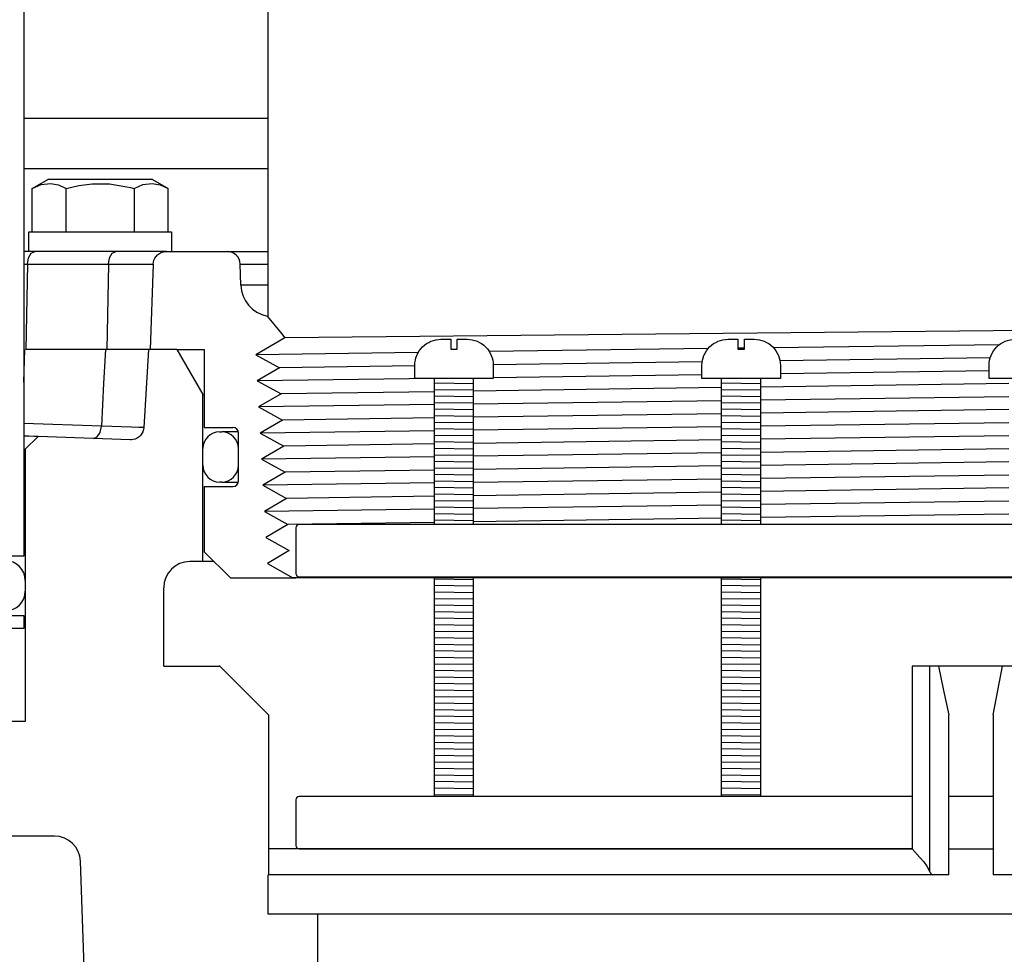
# Model space of a CAD drawing. Extents: x -169 to 7270, y -140 to 2984.
# Tile 303 of 656: x 1597.45 to 1602.16, y 969.82 to 974.29. Entities that reach past the tile are written whole.
import ezdxf

# ---------------------------------------------------------------- set-up
doc = ezdxf.new("R2010")
doc.units = 0
doc.header["$MEASUREMENT"] = 0
doc.header["$PDSIZE"] = 1
doc.layers.get('DEFPOINTS').update_dxf_attribs({"linetype": 'CONTINUOUS'})
for name, color, linetype in [('DIM', 3, 'CONTINUOUS'), ('GALV-4', 4, 'CONTINUOUS'), ('JACK-SCREW', 2, 'CONTINUOUS'), ('SPILL-BUCKET', 1, 'CONTINUOUS')]:
    doc.layers.add(name, color=color, linetype=linetype)
doc.styles.add('SIMPLEX', font='simplex')
doc.dimstyles.new('DIM64', dxfattribs={"dimscale": 64, "dimtxt": 0.09375, "dimasz": 0.09375, "dimexe": 0.0625, "dimexo": 0.0625, "dimgap": 0.046875, "dimtad": 1, "dimdec": 4, "dimzin": 3, "dimdsep": 46, "dimlunit": 4, "dimtxsty": 'SIMPLEX', "dimcen": 0, "dimclrd": 256, "dimclre": 256, "dimclrt": 256, "dimadec": 0, "dimazin": 0, "dimtfac": 1, "dimtdec": 4, "dimtmove": 0, "dimatfit": 3, "dimfxl": 1, "dimfrac": 2, "dimtolj": 1, "dimtzin": 0, "dimarcsym": 0})

# ---------------------------------------------------------------- blocks, each defined once
blk = doc.blocks.new('*D113')
at = {"layer": 'DEFPOINTS', "color": 0, "transparency": 16777216}
for p in [(1368.5472, 978.296), (2031.7725, 978.0147), (1368.5472, 700.5233)]:
    blk.add_point(p, dxfattribs=at)
at = {"layer": 'DIM', "lineweight": -2, "transparency": 16777216}
for p, q in [((1368.5472, 974.296), (1368.5472, 696.5233)), ((2031.7725, 974.0147), (2031.7725, 696.5233)), ((2025.7725, 700.5233), (1374.5472, 700.5233))]:
    blk.add_line(p, q, dxfattribs=at)
at = {"layer": 'DIM', "transparency": 16777216}
for points in [[(1374.5472, 701.5233), (1374.5472, 699.5233), (1368.5472, 700.5233)], [(2025.7725, 701.5233), (2025.7725, 699.5233), (2031.7725, 700.5233)]]:
    blk.add_solid(points, dxfattribs=at)
at = {"layer": 'DIM', "transparency": 16777216, "insert": (1700.1599, 708.0947), "char_height": 6, "attachment_point": 5, "style": 'SIMPLEX'}
blk.add_mtext('\\A1;55\'-3 1/4" (F.V. TANK SLAB)', dxfattribs=at)

msp = doc.modelspace()

# ---------------------------------------------------------------- linework, layer by layer
at = {"layer": 'GALV-4'}
msp.add_line((1598.63255, 974.36946), (1598.63255, 972.86965), dxfattribs=at)
at = {"layer": 'GALV-4', "linetype": 'Continuous'}
for p, q in [((1598.62904, 972.86965), (1598.69748, 972.78599)), ((1598.71416, 972.7656), (1598.57465, 972.6847)), ((1598.69748, 972.78599), (1598.71416, 972.7656)), ((1598.57465, 972.6847), (1598.689, 972.62225)), ((1598.689, 972.62225), (1598.5816, 972.55979)), ((1598.5816, 972.55979), (1598.69562, 972.49733)), ((1598.69562, 972.49733), (1598.58856, 972.43487)), ((1598.58856, 972.43487), (1598.70224, 972.37242)), ((1598.70224, 972.37242), (1598.59552, 972.30996)), ((1598.59552, 972.30996), (1598.70886, 972.2475)), ((1598.70886, 972.2475), (1598.60248, 972.18504)), ((1598.60248, 972.18504), (1598.71549, 972.12259)), ((1598.71549, 972.12259), (1598.60943, 972.06013)), ((1598.60943, 972.06013), (1598.72211, 971.99767)), ((1598.72211, 971.99767), (1598.61639, 971.93522)), ((1598.61639, 971.93522), (1598.72873, 971.87276)), ((1598.72873, 971.87276), (1598.62335, 971.8103)), ((1598.62335, 971.8103), (1598.73535, 971.74784)), ((1598.73535, 971.74784), (1598.6303, 971.68539)), ((1598.6303, 971.68539), (1598.75185, 971.61741)), ((1603.1406, 971.61741), (1598.75185, 971.61741))]:
    msp.add_line(p, q, dxfattribs=at)
at = {"layer": 'GALV-4', "color": 7, "linetype": 'Continuous'}
for p, q in [((1603.08604, 972.80962), (1598.71416, 972.7656)), ((1600.73821, 972.71396), (1599.69196, 972.69981)), ((1600.91224, 972.71631), (1600.88099, 972.71589)), ((1602.13111, 972.73279), (1601.05133, 972.71819)), ((1599.35195, 972.69521), (1598.57465, 972.6847)), ((1602.08796, 972.6706), (1601.08208, 972.65629)), ((1599.33582, 972.63145), (1598.689, 972.62225)), ((1600.71031, 972.651), (1599.71078, 972.63678)), ((1599.42985, 972.57129), (1598.5816, 972.55979)), ((1600.70912, 972.58864), (1599.71082, 972.5751)), ((1602.08242, 972.60727), (1601.08412, 972.59373)), ((1600.80287, 972.5274), (1599.61707, 972.51048)), ((1602.17617, 972.54699), (1600.99037, 972.53007)), ((1599.42957, 972.5078), (1598.69562, 972.49733)), ((1602.17617, 972.48368), (1600.99037, 972.46755)), ((1599.42957, 972.44631), (1598.58856, 972.43487)), ((1600.80287, 972.465), (1599.61707, 972.44886)), ((1599.42957, 972.38283), (1598.70224, 972.37242)), ((1600.80287, 972.40248), (1599.61707, 972.38551)), ((1602.17617, 972.42214), (1600.99037, 972.40516)), ((1600.80287, 972.34008), (1599.61707, 972.3239)), ((1602.17617, 972.35881), (1600.99037, 972.34264)), ((1599.42957, 972.32134), (1598.59552, 972.30996)), ((1602.17617, 972.29728), (1600.99037, 972.28025)), ((1599.42957, 972.25785), (1598.70886, 972.2475)), ((1600.80287, 972.27756), (1599.61707, 972.26054)), ((1599.42957, 972.19636), (1598.60248, 972.18504)), ((1600.80287, 972.21516), (1599.61707, 972.19893)), ((1602.17617, 972.23395), (1600.99037, 972.21773)), ((1600.80287, 972.15265), (1599.61707, 972.13557)), ((1602.17617, 972.17242), (1600.99037, 972.15534)), ((1599.42957, 972.13287), (1598.71549, 972.12259)), ((1602.17617, 972.10909), (1600.99037, 972.09282)), ((1599.42957, 972.07139), (1598.60943, 972.06013)), ((1600.80287, 972.09024), (1599.61707, 972.07396)), ((1602.17617, 972.04756), (1600.99037, 972.03043)), ((1599.42957, 972.00789), (1598.72211, 971.99767)), ((1600.80287, 972.02773), (1599.61707, 972.0106)), ((1600.80287, 971.96532), (1599.61707, 971.94899)), ((1602.17617, 971.98423), (1600.99037, 971.96791)), ((1599.42957, 971.94641), (1598.61639, 971.93522)), ((1602.17617, 971.92271), (1600.99037, 971.90553)), ((1599.42957, 971.88291), (1598.72873, 971.87276)), ((1600.80287, 971.90281), (1599.61707, 971.88563))]:
    msp.add_line(p, q, dxfattribs=at)
at = {"layer": 'JACK-SCREW'}
for p, q in [((1599.42957, 971.87265), (1599.42957, 972.57129)), ((1599.61707, 971.87265), (1599.61707, 972.57129)), ((1600.80287, 971.87265), (1600.80287, 972.57129)), ((1600.99037, 971.87265), (1600.99037, 972.57129)), ((1599.42957, 970.57129), (1599.42957, 971.62265)), ((1599.61707, 970.57129), (1599.61707, 971.62265)), ((1600.80287, 970.57129), (1600.80287, 971.62265)), ((1600.99037, 970.57129), (1600.99037, 971.62265))]:
    msp.add_line(p, q, dxfattribs=at)
for points in [[(1599.71082, 972.63379), (1599.71082, 972.57129), (1599.33582, 972.57129), (1599.33582, 972.63379, -0.4142136), (1599.46082, 972.75879), (1599.50769, 972.75879), (1599.50769, 972.71192), (1599.53894, 972.71192), (1599.53894, 972.75879), (1599.58582, 972.75879, -0.4142136)], [(1601.08412, 972.63379), (1601.08412, 972.57129), (1600.70912, 972.57129), (1600.70912, 972.63379, -0.4142136), (1600.83412, 972.75879), (1600.88099, 972.75879), (1600.88099, 972.71192), (1600.91224, 972.71192), (1600.91224, 972.75879), (1600.95912, 972.75879, -0.4142136)], [(1602.45742, 972.63379), (1602.45742, 972.57129), (1602.08242, 972.57129), (1602.08242, 972.63379, -0.4142136), (1602.20742, 972.75879), (1602.2543, 972.75879), (1602.2543, 972.71192), (1602.28555, 972.71192), (1602.28555, 972.75879), (1602.33242, 972.75879, -0.4142136)]]:
    msp.add_lwpolyline(points, format="xyb", close=True, dxfattribs=at)
at = {"layer": 'JACK-SCREW', "color": 2, "linetype": 'Continuous'}
msp.add_lwpolyline([(1603.02644, 971.63827), (1603.02644, 971.85702, 0.4142136), (1603.01082, 971.87265), (1598.78242, 971.87265, 0.4142136), (1598.7668, 971.85702), (1598.7668, 971.63827, 0.4142136), (1598.78242, 971.62265), (1603.01082, 971.62265, 0.4142136)], format="xyb", close=True, dxfattribs=at)
msp.add_lwpolyline([(1601.71411, 970.57129), (1598.78242, 970.57129, 0.4142136), (1598.7668, 970.55567), (1598.7668, 970.33692, 0.4142136), (1598.78242, 970.32129), (1601.71411, 970.32129)], format="xyb", dxfattribs=at)
for points in [[(1602.10258, 970.57129), (1601.88953, 970.57129)], [(1601.88953, 970.32129), (1602.10258, 970.32129)]]:
    msp.add_lwpolyline(points, dxfattribs=at)
at = {"layer": 'SPILL-BUCKET', "linetype": 'Continuous'}
for p, q in [((1597.46509, 973.81724), (1597.46509, 972.10005)), ((1597.5061, 973.47947), (1597.58081, 973.5226)), ((1598.08047, 973.5226), (1597.58081, 973.5226)), ((1598.08047, 973.5226), (1598.15518, 973.47947)), ((1597.5061, 973.47947), (1597.5486, 973.49855)), ((1597.5061, 973.27277), (1597.5061, 973.47947)), ((1597.5486, 973.49855), (1597.593, 973.50444)), ((1597.593, 973.50444), (1597.63075, 973.49697)), ((1597.63075, 973.49697), (1597.66837, 973.47947)), ((1597.66837, 973.47947), (1597.72934, 973.49436)), ((1597.66837, 973.27277), (1597.66837, 973.47947)), ((1597.72934, 973.49436), (1597.7921, 973.50306)), ((1597.7921, 973.50306), (1597.87494, 973.50257)), ((1597.87494, 973.50257), (1597.95884, 973.48849)), ((1597.95884, 973.48849), (1597.97592, 973.48418)), ((1597.97592, 973.48418), (1597.99291, 973.47947)), ((1597.99291, 973.47947), (1598.03541, 973.49855)), ((1597.99291, 973.47947), (1597.99291, 973.27277)), ((1598.03541, 973.49855), (1598.07981, 973.50444)), ((1598.07981, 973.50444), (1598.11755, 973.49697)), ((1598.11755, 973.49697), (1598.15518, 973.47947)), ((1598.15518, 973.27277), (1598.15518, 973.47947)), ((1597.48937, 973.17884), (1597.48937, 973.27277)), ((1597.48937, 973.27277), (1598.1719, 973.27277)), ((1598.1719, 973.27277), (1598.1719, 973.17884)), ((1597.4909, 973.17884), (1597.46488, 973.17884)), ((1597.51825, 973.17884), (1597.4909, 973.17884)), ((1597.5007, 973.17083), (1597.51825, 973.17884)), ((1597.90576, 973.17884), (1597.51825, 973.17884)), ((1597.88822, 973.17083), (1597.90576, 973.17884)), ((1597.97873, 973.17884), (1597.90576, 973.17884)), ((1598.04085, 973.17884), (1597.97873, 973.17884)), ((1598.09045, 973.17884), (1598.04085, 973.17884)), ((1598.12621, 973.17884), (1598.09045, 973.17884)), ((1598.1254, 973.175), (1598.13576, 973.1778)), ((1598.14717, 973.17884), (1598.12621, 973.17884)), ((1598.13576, 973.1778), (1598.14644, 973.17883)), ((1598.14644, 973.17883), (1598.14681, 973.17884)), ((1598.14681, 973.17884), (1598.14717, 973.17884)), ((1598.14717, 973.17884), (1598.43796, 973.17884)), ((1598.43796, 973.17884), (1598.63255, 973.17884)), ((1597.48245, 973.11856), (1597.48765, 973.14886)), ((1597.48765, 973.14886), (1597.5007, 973.17083)), ((1597.86996, 973.11856), (1597.87517, 973.14886)), ((1597.87517, 973.14886), (1597.88822, 973.17083)), ((1598.08514, 973.12813), (1598.08771, 973.13742)), ((1598.08771, 973.13742), (1598.09206, 973.14687)), ((1598.09206, 973.14687), (1598.09792, 973.15547)), ((1598.09792, 973.15547), (1598.1052, 973.16303)), ((1598.1052, 973.16303), (1598.11362, 973.16929)), ((1598.11362, 973.16929), (1598.11936, 973.17245)), ((1598.11936, 973.17245), (1598.1254, 973.175)), ((1597.48245, 973.11856), (1597.47428, 972.71041)), ((1597.86996, 973.11856), (1597.86179, 972.71041)), ((1598.08405, 973.11856), (1598.06961, 972.71041)), ((1598.08405, 973.11856), (1598.08514, 973.12813)), ((1598.50391, 973.01725), (1598.50038, 973.11856)), ((1598.62904, 972.86965), (1598.63255, 972.86965)), ((1597.46489, 972.5543), (1597.46958, 972.71041)), ((1598.19689, 972.71041), (1597.47428, 972.71041)), ((1597.85535, 972.71041), (1597.84691, 972.54723)), ((1598.06105, 972.71041), (1598.05048, 972.52354)), ((1598.19689, 972.71041), (1598.3218, 972.49405)), ((1598.19689, 972.71041), (1598.3283, 972.71041)), ((1598.3283, 972.71041), (1598.3283, 972.33741)), ((1597.84691, 972.54723), (1597.83636, 972.3431)), ((1598.05048, 972.52354), (1598.03986, 972.33666)), ((1598.3218, 972.49405), (1598.32343, 972.49405)), ((1598.3218, 971.69535), (1598.3218, 972.49405)), ((1598.32343, 972.49405), (1598.32831, 972.49405)), ((1597.83012, 972.31293), (1597.83636, 972.3431)), ((1598.3283, 972.33741), (1598.46481, 972.33741)), ((1597.47741, 972.29476), (1597.46487, 972.29476)), ((1597.48875, 972.29476), (1597.46489, 972.2956)), ((1597.47238, 972.23231), (1597.53329, 972.29321)), ((1597.48875, 972.29476), (1597.47741, 972.29476)), ((1597.51341, 972.2939), (1597.48875, 972.29476)), ((1597.52831, 972.29338), (1597.51341, 972.2939)), ((1597.53329, 972.29321), (1597.52831, 972.29338)), ((1597.97402, 972.27782), (1597.53329, 972.29321)), ((1597.79841, 972.28395), (1597.81628, 972.29137)), ((1597.81628, 972.29137), (1597.83012, 972.31293)), ((1598.0079, 972.28598), (1597.99821, 972.28158)), ((1598.01658, 972.29182), (1598.0079, 972.28598)), ((1598.02418, 972.299), (1598.01658, 972.29182)), ((1598.03043, 972.30729), (1598.02418, 972.299)), ((1598.03522, 972.3165), (1598.03043, 972.30729)), ((1598.03839, 972.32639), (1598.03522, 972.3165)), ((1598.44751, 972.31568), (1598.4207, 972.31568)), ((1598.49198, 972.31568), (1598.44751, 972.31568)), ((1598.49269, 972.08249), (1598.49269, 972.30953)), ((1597.981, 972.27795), (1597.97402, 972.27782)), ((1597.98793, 972.27882), (1597.981, 972.27795)), ((1597.99821, 972.28158), (1597.98793, 972.27882)), ((1597.46489, 972.23231), (1597.47051, 972.23231)), ((1597.47051, 972.23231), (1597.47238, 972.23231)), ((1597.47238, 972.23231), (1597.47238, 970.93038)), ((1598.3283, 972.05461), (1598.3283, 971.74232)), ((1598.3283, 972.05461), (1598.46481, 972.05461)), ((1598.41174, 972.07584), (1598.42069, 972.07584)), ((1598.42069, 972.07584), (1598.44748, 972.07584)), ((1598.44748, 972.07584), (1598.49192, 972.07584)), ((1598.45321, 971.61741), (1598.3283, 971.74232)), ((1598.3218, 971.69535), (1598.25935, 971.69535)), ((1598.32776, 971.69535), (1598.3218, 971.69535)), ((1598.34561, 971.69535), (1598.32776, 971.69535)), ((1598.37526, 971.69535), (1598.34561, 971.69535)), ((1598.45321, 971.61741), (1598.7668, 971.61741)), ((1598.13443, 971.19569), (1598.13443, 971.57044)), ((1598.13443, 971.19569), (1598.39988, 971.19569)), ((1598.4008, 971.19569), (1598.39988, 971.19569)), ((1598.40357, 971.19569), (1598.4008, 971.19569)), ((1598.63608, 970.96148), (1598.40357, 971.19569)), ((1602.35394, 971.19569), (1601.71411, 971.19569)), ((1601.71411, 971.19569), (1601.71411, 970.32129)), ((1601.79933, 970.21183), (1601.79933, 971.19569)), ((1601.84012, 971.19569), (1601.86471, 971.07777)), ((1602.12451, 971.07834), (1602.14635, 971.19569)), ((1601.86471, 971.07777), (1601.88953, 970.96148)), ((1602.10258, 970.96148), (1602.12451, 971.07834)), ((1598.63608, 970.96148), (1598.63608, 970.19638)), ((1601.88953, 970.19638), (1601.88953, 970.96148)), ((1602.10258, 970.96148), (1602.10258, 970.19638)), ((1601.71411, 970.32129), (1598.63609, 970.32129)), ((1601.71411, 970.32129), (1601.71442, 970.32098)), ((1601.71442, 970.32098), (1601.75179, 970.28038)), ((1601.75179, 970.28038), (1601.76971, 970.25865)), ((1601.76971, 970.25865), (1601.78464, 970.23833)), ((1601.78464, 970.23833), (1601.79933, 970.21183)), ((1601.79933, 970.21183), (1601.80102, 970.20761)), ((1598.63409, 970.00901), (1598.63409, 970.19638)), ((1598.64916, 970.19638), (1598.63608, 970.19638)), ((1600.88892, 970.19638), (1598.64916, 970.19638)), ((1601.88953, 970.19638), (1600.88892, 970.19638)), ((1601.80102, 970.20761), (1601.80276, 970.20405)), ((1601.80276, 970.20405), (1601.80698, 970.19835)), ((1601.80698, 970.19835), (1601.81141, 970.19638)), ((1601.81141, 970.19638), (1601.81144, 970.19638)), ((1603.50576, 970.19638), (1602.10258, 970.19638)), ((1598.87093, 969.75752), (1598.87093, 970.00901))]:
    msp.add_line(p, q, dxfattribs=at)
at = {"layer": 'SPILL-BUCKET', "color": 7, "linetype": 'Continuous'}
for p, q in [((1597.4679, 973.81724), (1598.63255, 973.81724)), ((1597.4679, 973.57613), (1598.63255, 973.57613)), ((1598.50038, 973.11856), (1598.63255, 973.11856)), ((1598.63255, 973.01724), (1598.50391, 973.01724)), ((1599.42957, 972.55054), (1599.61707, 972.54787)), ((1599.42957, 972.51929), (1599.61707, 972.51662)), ((1600.80287, 972.55054), (1600.99037, 972.54787)), ((1600.80287, 972.51929), (1600.99037, 972.51662)), ((1599.42957, 972.48803), (1599.61707, 972.48537)), ((1600.80287, 972.48803), (1600.99037, 972.48537)), ((1599.42957, 972.45678), (1599.61707, 972.45411)), ((1599.42957, 972.42553), (1599.61707, 972.42286)), ((1600.80287, 972.45678), (1600.99037, 972.45411)), ((1600.80287, 972.42553), (1600.99037, 972.42286)), ((1599.42957, 972.39427), (1599.61707, 972.39161)), ((1600.80287, 972.39427), (1600.99037, 972.39161)), ((1599.42957, 972.36302), (1599.61707, 972.36035)), ((1599.42957, 972.33177), (1599.61707, 972.3291)), ((1600.80287, 972.36302), (1600.99037, 972.36035)), ((1600.80287, 972.33177), (1600.99037, 972.3291)), ((1598.40175, 972.31568), (1598.41174, 972.31568)), ((1598.4207, 972.31568), (1598.41174, 972.31568)), ((1599.42957, 972.30051), (1599.61707, 972.29785)), ((1600.80287, 972.30051), (1600.99037, 972.29785)), ((1598.3218, 972.15579), (1598.3218, 972.23573)), ((1598.49169, 972.15579), (1598.49169, 972.23573)), ((1598.49169, 972.23573), (1598.49194, 972.23573)), ((1598.49194, 972.23573), (1598.49269, 972.23573)), ((1599.42957, 972.26926), (1599.61707, 972.26659)), ((1599.42957, 972.23801), (1599.61707, 972.23534)), ((1600.80287, 972.26926), (1600.99037, 972.26659)), ((1600.80287, 972.23801), (1600.99037, 972.23534)), ((1599.42957, 972.20675), (1599.61707, 972.20409)), ((1600.80287, 972.20675), (1600.99037, 972.20409)), ((1598.49194, 972.15579), (1598.49169, 972.15579)), ((1598.49268, 972.15579), (1598.49194, 972.15579)), ((1599.42957, 972.1755), (1599.61707, 972.17283)), ((1599.42957, 972.14425), (1599.61707, 972.14158)), ((1600.80287, 972.1755), (1600.99037, 972.17283)), ((1600.80287, 972.14425), (1600.99037, 972.14158)), ((1599.42957, 972.113), (1599.61707, 972.11033)), ((1600.80287, 972.113), (1600.99037, 972.11033)), ((1598.41174, 972.07584), (1598.40175, 972.07584)), ((1599.42957, 972.08174), (1599.61707, 972.07907)), ((1599.42957, 972.05049), (1599.61707, 972.04782)), ((1600.80287, 972.08174), (1600.99037, 972.07907)), ((1600.80287, 972.05049), (1600.99037, 972.04782)), ((1599.42957, 972.01924), (1599.61707, 972.01657)), ((1600.80287, 972.01924), (1600.99037, 972.01657)), ((1599.42957, 971.98798), (1599.61707, 971.98532)), ((1599.42957, 971.95673), (1599.61707, 971.95406)), ((1600.80287, 971.98798), (1600.99037, 971.98532)), ((1600.80287, 971.95673), (1600.99037, 971.95406)), ((1599.42957, 971.92548), (1599.61707, 971.92281)), ((1600.80287, 971.92548), (1600.99037, 971.92281)), ((1599.42957, 971.89422), (1599.61707, 971.89156)), ((1600.80287, 971.89422), (1600.99037, 971.89156)), ((1597.47238, 971.60433), (1597.47238, 971.55436)), ((1599.42957, 971.61294), (1599.61707, 971.61028)), ((1599.42957, 971.58169), (1599.61707, 971.57902)), ((1600.80287, 971.61294), (1600.99037, 971.61028)), ((1600.80287, 971.58169), (1600.99037, 971.57902)), ((1599.42957, 971.55044), (1599.61707, 971.54777)), ((1600.80287, 971.55044), (1600.99037, 971.54777)), ((1599.42957, 971.51919), (1599.61707, 971.51652)), ((1599.42957, 971.48793), (1599.61707, 971.48526)), ((1600.80287, 971.51919), (1600.99037, 971.51652)), ((1600.80287, 971.48793), (1600.99037, 971.48526)), ((1599.42957, 971.45668), (1599.61707, 971.45401)), ((1600.80287, 971.45668), (1600.99037, 971.45401)), ((1599.42957, 971.42543), (1599.61707, 971.42276)), ((1599.42957, 971.39417), (1599.61707, 971.39151)), ((1600.80287, 971.42543), (1600.99037, 971.42276)), ((1600.80287, 971.39417), (1600.99037, 971.39151)), ((1599.42957, 971.36292), (1599.61707, 971.36025)), ((1600.80287, 971.36292), (1600.99037, 971.36025)), ((1599.42957, 971.33167), (1599.61707, 971.329)), ((1599.42957, 971.30041), (1599.61707, 971.29775)), ((1600.80287, 971.33167), (1600.99037, 971.329)), ((1600.80287, 971.30041), (1600.99037, 971.29775)), ((1599.42957, 971.26916), (1599.61707, 971.26649)), ((1600.80287, 971.26916), (1600.99037, 971.26649)), ((1599.42957, 971.23791), (1599.61707, 971.23524)), ((1599.42957, 971.20665), (1599.61707, 971.20399)), ((1600.80287, 971.23791), (1600.99037, 971.23524)), ((1600.80287, 971.20665), (1600.99037, 971.20399)), ((1599.42957, 971.1754), (1599.61707, 971.17273)), ((1600.80287, 971.1754), (1600.99037, 971.17273)), ((1599.42957, 971.14415), (1599.61707, 971.14148)), ((1599.42957, 971.11289), (1599.61707, 971.11023)), ((1600.80287, 971.14415), (1600.99037, 971.14148)), ((1600.80287, 971.11289), (1600.99037, 971.11023)), ((1599.42957, 971.08164), (1599.61707, 971.07897)), ((1600.80287, 971.08164), (1600.99037, 971.07897)), ((1599.42957, 971.05039), (1599.61707, 971.04772)), ((1599.42957, 971.01913), (1599.61707, 971.01647)), ((1600.80287, 971.05039), (1600.99037, 971.04772)), ((1600.80287, 971.01913), (1600.99037, 971.01647)), ((1599.42957, 970.98788), (1599.61707, 970.98521)), ((1600.80287, 970.98788), (1600.99037, 970.98521)), ((1599.42957, 970.95663), (1599.61707, 970.95396)), ((1599.42957, 970.92538), (1599.61707, 970.92271)), ((1600.80287, 970.95663), (1600.99037, 970.95396)), ((1600.80287, 970.92538), (1600.99037, 970.92271)), ((1599.42957, 970.89412), (1599.61707, 970.89145)), ((1600.80287, 970.89412), (1600.99037, 970.89145)), ((1599.42957, 970.86287), (1599.61707, 970.8602)), ((1599.42957, 970.83162), (1599.61707, 970.82895)), ((1600.80287, 970.86287), (1600.99037, 970.8602)), ((1600.80287, 970.83162), (1600.99037, 970.82895)), ((1599.42957, 970.80036), (1599.61707, 970.7977)), ((1600.80287, 970.80036), (1600.99037, 970.7977)), ((1599.42957, 970.76911), (1599.61707, 970.76644)), ((1599.42957, 970.73786), (1599.61707, 970.73519)), ((1600.80287, 970.76911), (1600.99037, 970.76644)), ((1600.80287, 970.73786), (1600.99037, 970.73519)), ((1599.42957, 970.7066), (1599.61707, 970.70394)), ((1600.80287, 970.7066), (1600.99037, 970.70394)), ((1599.42957, 970.67535), (1599.61707, 970.67268)), ((1599.42957, 970.6441), (1599.61707, 970.64143)), ((1600.80287, 970.67535), (1600.99037, 970.67268)), ((1600.80287, 970.6441), (1600.99037, 970.64143)), ((1599.42957, 970.61284), (1599.61707, 970.61018)), ((1600.80287, 970.61284), (1600.99037, 970.61018)), ((1599.42957, 970.58159), (1599.61707, 970.57892)), ((1600.80287, 970.58159), (1600.99037, 970.57892))]:
    msp.add_line(p, q, dxfattribs=at)
at = {"layer": 'SPILL-BUCKET', "color": 7}
for p, q in [((1597.46488, 973.11856), (1597.47361, 973.11856)), ((1597.47361, 973.11856), (1597.48245, 973.11856)), ((1597.48245, 973.11856), (1597.86996, 973.11856)), ((1597.86996, 973.11856), (1597.9338, 973.11856)), ((1597.9338, 973.11856), (1597.98839, 973.11856)), ((1597.98839, 973.11856), (1598.03233, 973.11856)), ((1598.03233, 973.11856), (1598.06449, 973.11856)), ((1598.06449, 973.11856), (1598.08405, 973.11856)), ((1597.83636, 972.3431), (1597.46489, 972.35607)), ((1597.88649, 972.34139), (1597.83636, 972.3431)), ((1597.93036, 972.33992), (1597.88649, 972.34139)), ((1597.97979, 972.33833), (1597.93036, 972.33992)), ((1598.01578, 972.33726), (1597.97979, 972.33833)), ((1598.03938, 972.33667), (1598.01578, 972.33726)), ((1598.03986, 972.33666), (1598.03839, 972.32639)), ((1598.03963, 972.33667), (1598.03938, 972.33667))]:
    msp.add_line(p, q, dxfattribs=at)
at = {"layer": 'SPILL-BUCKET', "color": 1, "linetype": 'Continuous'}
for p, q in [((1597.47238, 970.93038), (1597.39679, 970.93038)), ((1597.6117, 970.38209), (1597.34247, 970.38209)), ((1597.8501, 967.00939), (1597.73654, 970.26153))]:
    msp.add_line(p, q, dxfattribs=at)
at = {"layer": 'SPILL-BUCKET'}
msp.add_line((1603.13102, 970.00901), (1598.63409, 970.00901), dxfattribs=at)
at = {"layer": 'SPILL-BUCKET', "linetype": 'Continuous'}
for points in [[(1597.40243, 975.87141), (1597.46489, 975.80896), (1597.46489, 971.72175), (1597.27252, 971.72175)], [(1597.27252, 971.43694), (1597.46489, 971.43694), (1597.46489, 971.37449), (1597.40993, 971.37449)]]:
    msp.add_lwpolyline(points, dxfattribs=at)
for centre, radius, start, end in [((1598.43796, 973.11638), 0.06246, 2, 90), ((1598.65996, 973.0227), 0.15614, 182, 258.57727), ((1598.46481, 972.30953), 0.02788, 0, 90), ((1598.46481, 972.08249), 0.02788, 270, 0), ((1598.25935, 971.57044), 0.12491, 90, 180)]:
    msp.add_arc(centre, radius, start, end, dxfattribs=at)
at = {"layer": 'SPILL-BUCKET', "color": 7, "linetype": 'Continuous'}
for centre, radius, start, end in [((1598.40175, 972.23573), 0.07995, 90, 180), ((1598.41174, 972.23573), 0.07995, 0, 90), ((1598.40175, 972.15579), 0.07995, 180, 270), ((1598.41174, 972.15579), 0.07995, 270, 0), ((1597.37745, 971.60433), 0.09494, 0, 90), ((1597.37745, 971.55436), 0.09494, 270, 0)]:
    msp.add_arc(centre, radius, start, end, dxfattribs=at)
at = {"layer": 'SPILL-BUCKET', "color": 1, "linetype": 'Continuous'}
msp.add_arc((1597.6117, 970.25717), 0.12491, 2, 90, dxfattribs=at)

# ---------------------------------------------------------------- dimensions: what is measured, and where the dimension line sits
at = {"layer": 'DIM'}
dim = msp.add_linear_dim(base=(1368.54722, 700.52328), p1=(2031.77254, 978.01471), p2=(1368.54722, 978.29596), angle=180, text='<> (F.V. TANK SLAB)', dimstyle='DIM64', dxfattribs=at)
dim.commit()
dim.dimension.update_dxf_attribs({"geometry": '*D113', "text_midpoint": (1700.15988, 708.09471)})

doc.saveas('drawing.dxf')
